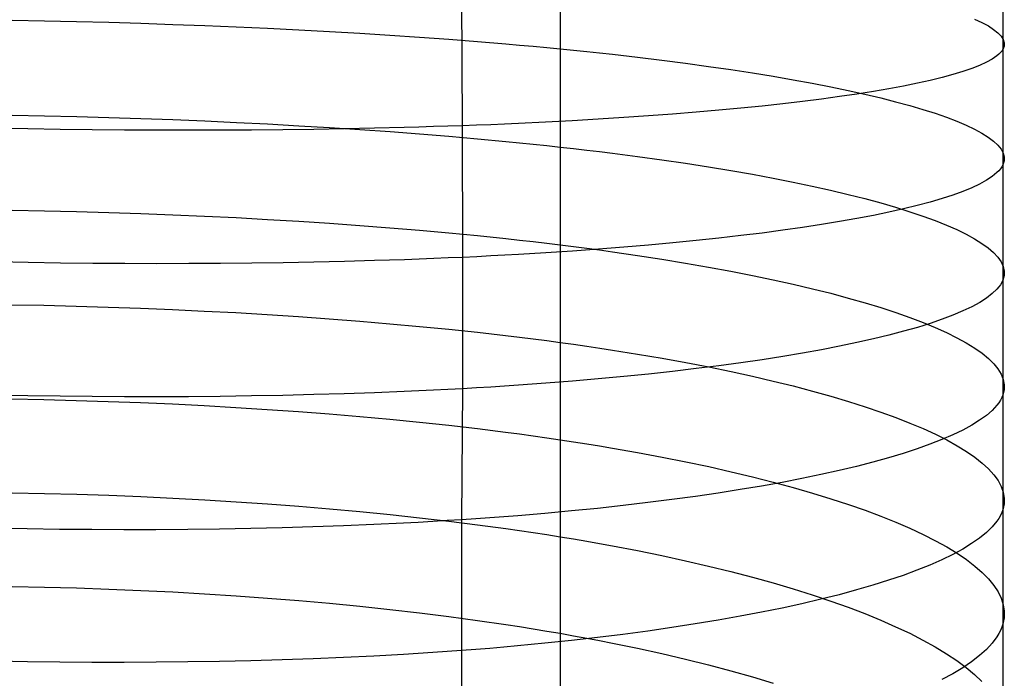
# Model space of a CAD drawing. Extents: x -383 to 1849, y -1185 to -529.
# Tile 770 of 870: x 1832 to 1847, y -1033 to -1023. Entities that reach past the tile are written whole.
import ezdxf

# ---------------------------------------------------------------- set-up
doc = ezdxf.new("R2010")
doc.units = 0
doc.layers.add('PREDEFINITO', color=7, linetype='CONTINUOUS')

msp = doc.modelspace()

# ---------------------------------------------------------------- linework, layer by layer
at = {"layer": 'PREDEFINITO'}
for p, q in [((1846.972, -1019.57, 664.552), (1846.972, -1023.095, 664.361)), ((1840.231, -1021.537, 650.891), (1840.232, -1023.035, 650.778)), ((1838.729, -1022.251, 676.972), (1838.739, -1024.258, 676.833)), ((1831.882, -1022.65, 648.546), (1832.373, -1022.659, 648.55)), ((1832.373, -1022.659, 648.55), (1832.864, -1022.67, 648.57)), ((1832.864, -1022.67, 648.57), (1833.355, -1022.683, 648.605)), ((1833.355, -1022.683, 648.605), (1833.844, -1022.697, 648.655)), ((1833.844, -1022.697, 648.655), (1834.33, -1022.714, 648.719)), ((1846.543, -1022.635, 660.025), (1846.655, -1022.687, 660.5)), ((1846.655, -1022.687, 660.5), (1846.752, -1022.738, 660.978)), ((1834.33, -1022.714, 648.719), (1834.815, -1022.732, 648.799)), ((1834.815, -1022.732, 648.799), (1835.296, -1022.752, 648.894)), ((1835.296, -1022.752, 648.894), (1835.774, -1022.773, 649.004)), ((1835.774, -1022.773, 649.004), (1836.247, -1022.797, 649.129)), ((1836.247, -1022.797, 649.129), (1836.716, -1022.822, 649.268)), ((1836.716, -1022.822, 649.268), (1837.18, -1022.849, 649.423)), ((1837.18, -1022.849, 649.423), (1837.637, -1022.878, 649.592)), ((1846.752, -1022.738, 660.978), (1846.832, -1022.79, 661.458)), ((1846.832, -1022.79, 661.458), (1846.897, -1022.841, 661.94)), ((1846.897, -1022.841, 661.94), (1846.946, -1022.892, 662.423)), ((1837.637, -1022.878, 649.592), (1838.089, -1022.909, 649.776)), ((1838.089, -1022.909, 649.776), (1838.533, -1022.941, 649.975)), ((1838.533, -1022.941, 649.975), (1838.971, -1022.975, 650.189)), ((1838.971, -1022.975, 650.189), (1839.4, -1023.011, 650.417)), ((1839.4, -1023.011, 650.417), (1839.611, -1023.029, 650.537)), ((1846.946, -1022.892, 662.423), (1846.978, -1022.943, 662.908)), ((1846.978, -1022.943, 662.908), (1846.993, -1022.994, 663.392)), ((1846.993, -1022.994, 663.392), (1846.994, -1023.02, 663.635)), ((1839.611, -1023.029, 650.537), (1839.82, -1023.048, 650.66)), ((1839.82, -1023.048, 650.66), (1840.027, -1023.067, 650.787)), ((1840.027, -1023.067, 650.787), (1840.232, -1023.087, 650.918)), ((1840.232, -1023.035, 650.778), (1840.232, -1024.531, 650.636)), ((1840.232, -1023.087, 650.918), (1840.434, -1023.107, 651.052)), ((1840.434, -1023.107, 651.052), (1840.634, -1023.128, 651.19)), ((1840.634, -1023.128, 651.19), (1840.831, -1023.149, 651.332)), ((1840.831, -1023.149, 651.332), (1841.026, -1023.17, 651.477)), ((1846.935, -1023.145, 664.845), (1846.91, -1023.17, 665.086)), ((1846.956, -1023.12, 664.603), (1846.935, -1023.145, 664.845)), ((1846.972, -1023.095, 664.361), (1846.956, -1023.12, 664.603)), ((1846.972, -1023.095, 664.361), (1846.971, -1024.854, 664.216)), ((1846.984, -1023.07, 664.119), (1846.972, -1023.095, 664.361)), ((1846.991, -1023.045, 663.877), (1846.984, -1023.07, 664.119)), ((1846.994, -1023.02, 663.635), (1846.991, -1023.045, 663.877)), ((1841.026, -1023.17, 651.477), (1841.408, -1023.214, 651.777)), ((1841.408, -1023.214, 651.777), (1841.779, -1023.259, 652.09)), ((1841.779, -1023.259, 652.09), (1842.14, -1023.306, 652.416)), ((1842.14, -1023.306, 652.416), (1842.491, -1023.354, 652.754)), ((1846.723, -1023.291, 666.284), (1846.619, -1023.339, 666.758)), ((1846.811, -1023.243, 665.806), (1846.723, -1023.291, 666.284)), ((1846.881, -1023.194, 665.326), (1846.811, -1023.243, 665.806)), ((1846.91, -1023.17, 665.086), (1846.881, -1023.194, 665.326)), ((1842.491, -1023.354, 652.754), (1842.83, -1023.403, 653.104)), ((1842.83, -1023.403, 653.104), (1843.157, -1023.453, 653.464)), ((1843.157, -1023.453, 653.464), (1843.473, -1023.505, 653.836)), ((1846.364, -1023.433, 667.697), (1846.213, -1023.479, 668.16)), ((1846.5, -1023.386, 667.229), (1846.364, -1023.433, 667.697)), ((1846.619, -1023.339, 666.758), (1846.5, -1023.386, 667.229)), ((1843.473, -1023.505, 653.836), (1843.778, -1023.557, 654.218)), ((1843.778, -1023.557, 654.218), (1844.07, -1023.611, 654.61)), ((1844.07, -1023.611, 654.61), (1844.35, -1023.666, 655.01)), ((1845.671, -1023.612, 669.52), (1845.461, -1023.654, 669.962)), ((1845.866, -1023.568, 669.072), (1845.671, -1023.612, 669.52)), ((1846.047, -1023.524, 668.619), (1845.866, -1023.568, 669.072)), ((1846.213, -1023.479, 668.16), (1846.047, -1023.524, 668.619)), ((1844.35, -1023.666, 655.01), (1844.617, -1023.721, 655.42)), ((1844.617, -1023.721, 655.42), (1844.871, -1023.777, 655.838)), ((1845, -1023.737, 670.826), (1844.749, -1023.776, 671.247)), ((1845.237, -1023.696, 670.398), (1845, -1023.737, 670.826)), ((1845.461, -1023.654, 669.962), (1845.237, -1023.696, 670.398)), ((1843.92, -1023.889, 672.462), (1843.619, -1023.924, 672.849)), ((1844.209, -1023.853, 672.066), (1843.92, -1023.889, 672.462)), ((1844.486, -1023.815, 671.661), (1844.209, -1023.853, 672.066)), ((1844.749, -1023.776, 671.247), (1844.486, -1023.815, 671.661)), ((1844.871, -1023.777, 655.838), (1845.112, -1023.834, 656.264)), ((1845.112, -1023.834, 656.264), (1845.34, -1023.892, 656.697)), ((1845.34, -1023.892, 656.697), (1845.555, -1023.95, 657.136)), ((1842.3, -1024.053, 674.295), (1841.943, -1024.082, 674.629)), ((1842.647, -1024.023, 673.95), (1842.3, -1024.053, 674.295)), ((1842.982, -1023.991, 673.593), (1842.647, -1024.023, 673.95)), ((1843.307, -1023.958, 673.226), (1842.982, -1023.991, 673.593)), ((1843.619, -1023.924, 672.849), (1843.307, -1023.958, 673.226)), ((1845.555, -1023.95, 657.136), (1845.755, -1024.009, 657.582)), ((1845.755, -1024.009, 657.582), (1845.942, -1024.068, 658.034)), ((1831.883, -1024.099, 648.41), (1832.374, -1024.108, 648.414)), ((1832.374, -1024.108, 648.414), (1832.865, -1024.119, 648.434)), ((1832.865, -1024.119, 648.434), (1833.355, -1024.132, 648.468)), ((1833.355, -1024.132, 648.468), (1833.844, -1024.148, 648.518)), ((1833.844, -1024.148, 648.518), (1834.331, -1024.165, 648.582)), ((1834.331, -1024.165, 648.582), (1834.815, -1024.185, 648.662)), ((1834.815, -1024.185, 648.662), (1835.297, -1024.207, 648.756)), ((1835.297, -1024.207, 648.756), (1835.774, -1024.231, 648.866)), ((1840.008, -1024.204, 676.111), (1839.594, -1024.224, 676.367)), ((1840.414, -1024.183, 675.841), (1840.008, -1024.204, 676.111)), ((1840.811, -1024.16, 675.558), (1840.414, -1024.183, 675.841)), ((1841.198, -1024.135, 675.261), (1840.811, -1024.16, 675.558)), ((1841.576, -1024.109, 674.951), (1841.198, -1024.135, 675.261)), ((1841.943, -1024.082, 674.629), (1841.576, -1024.109, 674.951)), ((1845.942, -1024.068, 658.034), (1846.114, -1024.128, 658.491)), ((1846.114, -1024.128, 658.491), (1846.271, -1024.188, 658.953)), ((1846.271, -1024.188, 658.953), (1846.414, -1024.249, 659.42)), ((1832.119, -1024.306, 678.371), (1831.627, -1024.298, 678.367)), ((1832.611, -1024.314, 678.361), (1832.119, -1024.306, 678.371)), ((1833.103, -1024.319, 678.336), (1832.611, -1024.314, 678.361)), ((1833.593, -1024.323, 678.295), (1833.103, -1024.319, 678.336)), ((1834.081, -1024.326, 678.239), (1833.593, -1024.323, 678.295)), ((1834.567, -1024.327, 678.168), (1834.081, -1024.326, 678.239)), ((1835.05, -1024.326, 678.081), (1834.567, -1024.327, 678.168)), ((1835.529, -1024.323, 677.979), (1835.05, -1024.326, 678.081)), ((1836.004, -1024.319, 677.862), (1835.529, -1024.323, 677.979)), ((1835.774, -1024.231, 648.866), (1836.248, -1024.257, 648.99)), ((1836.475, -1024.313, 677.729), (1836.004, -1024.319, 677.862)), ((1836.248, -1024.257, 648.99), (1836.716, -1024.285, 649.129)), ((1836.94, -1024.305, 677.581), (1836.475, -1024.313, 677.729)), ((1836.716, -1024.285, 649.129), (1837.18, -1024.315, 649.283)), ((1837.4, -1024.296, 677.417), (1836.94, -1024.305, 677.581)), ((1837.18, -1024.315, 649.283), (1837.638, -1024.347, 649.452)), ((1837.854, -1024.285, 677.238), (1837.4, -1024.296, 677.417)), ((1837.638, -1024.347, 649.452), (1838.089, -1024.381, 649.635)), ((1838.078, -1024.279, 677.143), (1837.854, -1024.285, 677.238)), ((1838.3, -1024.272, 677.044), (1838.078, -1024.279, 677.143)), ((1838.521, -1024.265, 676.94), (1838.3, -1024.272, 677.044)), ((1838.739, -1024.258, 676.833), (1838.521, -1024.265, 676.94)), ((1838.956, -1024.25, 676.722), (1838.739, -1024.258, 676.833)), ((1838.739, -1024.258, 676.833), (1838.742, -1026.263, 676.66)), ((1839.171, -1024.242, 676.608), (1838.956, -1024.25, 676.722)), ((1839.383, -1024.233, 676.489), (1839.171, -1024.242, 676.608)), ((1839.594, -1024.224, 676.367), (1839.383, -1024.233, 676.489)), ((1846.414, -1024.249, 659.42), (1846.542, -1024.309, 659.89)), ((1846.542, -1024.309, 659.89), (1846.654, -1024.37, 660.364)), ((1838.089, -1024.381, 649.635), (1838.534, -1024.417, 649.834)), ((1838.534, -1024.417, 649.834), (1838.971, -1024.455, 650.047)), ((1838.971, -1024.455, 650.047), (1839.4, -1024.496, 650.274)), ((1839.4, -1024.496, 650.274), (1839.611, -1024.516, 650.393)), ((1846.654, -1024.37, 660.364), (1846.751, -1024.431, 660.84)), ((1846.751, -1024.431, 660.84), (1846.832, -1024.492, 661.319)), ((1846.832, -1024.492, 661.319), (1846.897, -1024.553, 661.8)), ((1839.611, -1024.516, 650.393), (1839.82, -1024.538, 650.516)), ((1839.82, -1024.538, 650.516), (1840.027, -1024.559, 650.643)), ((1840.027, -1024.559, 650.643), (1840.232, -1024.582, 650.773)), ((1840.232, -1024.531, 650.636), (1840.232, -1026.022, 650.465)), ((1840.232, -1024.582, 650.773), (1840.434, -1024.605, 650.907)), ((1840.434, -1024.605, 650.907), (1840.634, -1024.628, 651.045)), ((1840.634, -1024.628, 651.045), (1840.831, -1024.651, 651.186)), ((1840.831, -1024.651, 651.186), (1841.026, -1024.676, 651.33)), ((1846.897, -1024.553, 661.8), (1846.945, -1024.613, 662.282)), ((1846.945, -1024.613, 662.282), (1846.977, -1024.674, 662.766)), ((1841.026, -1024.676, 651.33), (1841.408, -1024.725, 651.629)), ((1841.408, -1024.725, 651.629), (1841.779, -1024.777, 651.941)), ((1841.779, -1024.777, 651.941), (1842.14, -1024.83, 652.266)), ((1846.977, -1024.674, 662.766), (1846.992, -1024.734, 663.249)), ((1846.991, -1024.795, 663.733), (1846.983, -1024.824, 663.974)), ((1846.994, -1024.764, 663.491), (1846.991, -1024.795, 663.733)), ((1846.992, -1024.734, 663.249), (1846.994, -1024.764, 663.491)), ((1842.14, -1024.83, 652.266), (1842.49, -1024.884, 652.603)), ((1842.49, -1024.884, 652.603), (1842.829, -1024.94, 652.952)), ((1842.829, -1024.94, 652.952), (1843.157, -1024.998, 653.312)), ((1846.91, -1024.943, 664.938), (1846.881, -1024.972, 665.178)), ((1846.935, -1024.914, 664.698), (1846.91, -1024.943, 664.938)), ((1846.955, -1024.884, 664.457), (1846.935, -1024.914, 664.698)), ((1846.971, -1024.854, 664.216), (1846.955, -1024.884, 664.457)), ((1846.983, -1024.824, 663.974), (1846.971, -1024.854, 664.216)), ((1846.971, -1024.854, 664.216), (1846.972, -1026.61, 664.033)), ((1843.157, -1024.998, 653.312), (1843.473, -1025.057, 653.682)), ((1843.473, -1025.057, 653.682), (1843.777, -1025.117, 654.063)), ((1846.723, -1025.088, 666.133), (1846.619, -1025.146, 666.607)), ((1846.81, -1025.031, 665.657), (1846.723, -1025.088, 666.133)), ((1846.881, -1024.972, 665.178), (1846.81, -1025.031, 665.657)), ((1843.777, -1025.117, 654.063), (1844.069, -1025.178, 654.453)), ((1844.069, -1025.178, 654.453), (1844.349, -1025.24, 654.853)), ((1844.349, -1025.24, 654.853), (1844.616, -1025.304, 655.261)), ((1846.364, -1025.258, 667.543), (1846.213, -1025.313, 668.005)), ((1846.499, -1025.202, 667.077), (1846.364, -1025.258, 667.543)), ((1846.619, -1025.146, 666.607), (1846.499, -1025.202, 667.077)), ((1844.616, -1025.304, 655.261), (1844.871, -1025.368, 655.678)), ((1844.871, -1025.368, 655.678), (1845.112, -1025.434, 656.102)), ((1846.047, -1025.367, 668.463), (1845.866, -1025.42, 668.915)), ((1846.213, -1025.313, 668.005), (1846.047, -1025.367, 668.463)), ((1831.881, -1025.543, 648.248), (1832.373, -1025.552, 648.252)), ((1832.373, -1025.552, 648.252), (1832.864, -1025.564, 648.271)), ((1845.112, -1025.434, 656.102), (1845.34, -1025.5, 656.534)), ((1845.461, -1025.524, 669.803), (1845.237, -1025.574, 670.237)), ((1845.34, -1025.5, 656.534), (1845.554, -1025.567, 656.972)), ((1845.67, -1025.472, 669.362), (1845.461, -1025.524, 669.803)), ((1845.866, -1025.42, 668.915), (1845.67, -1025.472, 669.362)), ((1832.864, -1025.564, 648.271), (1833.354, -1025.578, 648.306)), ((1833.354, -1025.578, 648.306), (1833.843, -1025.594, 648.355)), ((1833.843, -1025.594, 648.355), (1834.33, -1025.613, 648.419)), ((1834.33, -1025.613, 648.419), (1834.814, -1025.634, 648.498)), ((1834.814, -1025.634, 648.498), (1835.296, -1025.658, 648.592)), ((1835.296, -1025.658, 648.592), (1835.773, -1025.684, 648.701)), ((1835.773, -1025.684, 648.701), (1836.247, -1025.712, 648.825)), ((1844.749, -1025.671, 671.085), (1844.485, -1025.718, 671.497)), ((1845, -1025.623, 670.665), (1844.749, -1025.671, 671.085)), ((1845.237, -1025.574, 670.237), (1845, -1025.623, 670.665)), ((1845.554, -1025.567, 656.972), (1845.755, -1025.634, 657.417)), ((1845.755, -1025.634, 657.417), (1845.941, -1025.702, 657.868)), ((1845.941, -1025.702, 657.868), (1846.114, -1025.771, 658.324)), ((1836.247, -1025.712, 648.825), (1836.716, -1025.743, 648.963)), ((1836.716, -1025.743, 648.963), (1837.179, -1025.776, 649.116)), ((1837.179, -1025.776, 649.116), (1837.637, -1025.812, 649.284)), ((1837.637, -1025.812, 649.284), (1838.089, -1025.849, 649.467)), ((1838.089, -1025.849, 649.467), (1838.533, -1025.89, 649.664)), ((1843.619, -1025.851, 672.683), (1843.307, -1025.892, 673.059)), ((1843.92, -1025.808, 672.297), (1843.619, -1025.851, 672.683)), ((1844.209, -1025.763, 671.901), (1843.92, -1025.808, 672.297)), ((1844.485, -1025.718, 671.497), (1844.209, -1025.763, 671.901)), ((1846.114, -1025.771, 658.324), (1846.271, -1025.84, 658.784)), ((1846.271, -1025.84, 658.784), (1846.414, -1025.91, 659.25)), ((1838.533, -1025.89, 649.664), (1838.97, -1025.932, 649.876)), ((1838.97, -1025.932, 649.876), (1839.4, -1025.976, 650.102)), ((1839.4, -1025.976, 650.102), (1839.611, -1026, 650.221)), ((1839.611, -1026, 650.221), (1839.82, -1026.023, 650.343)), ((1842.301, -1026.008, 674.126), (1841.944, -1026.043, 674.46)), ((1842.647, -1025.971, 673.781), (1842.301, -1026.008, 674.126)), ((1842.982, -1025.932, 673.426), (1842.647, -1025.971, 673.781)), ((1843.307, -1025.892, 673.059), (1842.982, -1025.932, 673.426)), ((1846.414, -1025.91, 659.25), (1846.542, -1025.98, 659.718)), ((1846.542, -1025.98, 659.718), (1846.654, -1026.05, 660.191)), ((1839.82, -1026.023, 650.343), (1840.027, -1026.047, 650.469)), ((1840.027, -1026.047, 650.469), (1840.232, -1026.072, 650.599)), ((1840.232, -1026.022, 650.465), (1840.232, -1027.509, 650.264)), ((1840.232, -1026.072, 650.599), (1840.434, -1026.098, 650.732)), ((1840.812, -1026.139, 675.387), (1840.415, -1026.168, 675.67)), ((1840.434, -1026.098, 650.732), (1840.634, -1026.124, 650.869)), ((1840.634, -1026.124, 650.869), (1840.831, -1026.15, 651.009)), ((1841.199, -1026.109, 675.09), (1840.812, -1026.139, 675.387)), ((1840.831, -1026.15, 651.009), (1841.026, -1026.177, 651.153)), ((1841.576, -1026.077, 674.781), (1841.199, -1026.109, 675.09)), ((1841.944, -1026.043, 674.46), (1841.576, -1026.077, 674.781)), ((1846.654, -1026.05, 660.191), (1846.751, -1026.12, 660.666)), ((1846.751, -1026.12, 660.666), (1846.832, -1026.19, 661.144)), ((1837.856, -1026.298, 677.065), (1837.403, -1026.313, 677.244)), ((1838.08, -1026.29, 676.969), (1837.856, -1026.298, 677.065)), ((1838.303, -1026.281, 676.87), (1838.08, -1026.29, 676.969)), ((1838.523, -1026.272, 676.767), (1838.303, -1026.281, 676.87)), ((1838.742, -1026.263, 676.66), (1838.523, -1026.272, 676.767)), ((1838.742, -1026.263, 676.66), (1838.74, -1028.263, 676.448)), ((1838.958, -1026.253, 676.549), (1838.742, -1026.263, 676.66)), ((1839.173, -1026.242, 676.435), (1838.958, -1026.253, 676.549)), ((1839.385, -1026.231, 676.316), (1839.173, -1026.242, 676.435)), ((1839.595, -1026.219, 676.194), (1839.385, -1026.231, 676.316)), ((1840.01, -1026.195, 675.939), (1839.595, -1026.219, 676.194)), ((1840.415, -1026.168, 675.67), (1840.01, -1026.195, 675.939)), ((1841.026, -1026.177, 651.153), (1841.408, -1026.232, 651.451)), ((1841.408, -1026.232, 651.451), (1841.78, -1026.29, 651.761)), ((1841.78, -1026.29, 651.761), (1842.141, -1026.349, 652.085)), ((1846.832, -1026.19, 661.144), (1846.897, -1026.261, 661.623)), ((1846.897, -1026.261, 661.623), (1846.945, -1026.331, 662.104)), ((1832.126, -1026.342, 678.2), (1831.634, -1026.333, 678.196)), ((1832.618, -1026.349, 678.19), (1832.126, -1026.342, 678.2)), ((1833.109, -1026.354, 678.164), (1832.618, -1026.349, 678.19)), ((1833.599, -1026.357, 678.123), (1833.109, -1026.354, 678.164)), ((1834.087, -1026.359, 678.066), (1833.599, -1026.357, 678.123)), ((1834.572, -1026.358, 677.995), (1834.087, -1026.359, 678.066)), ((1835.055, -1026.355, 677.908), (1834.572, -1026.358, 677.995)), ((1835.534, -1026.351, 677.806), (1835.055, -1026.355, 677.908)), ((1836.008, -1026.344, 677.688), (1835.534, -1026.351, 677.806)), ((1836.479, -1026.336, 677.555), (1836.008, -1026.344, 677.688)), ((1836.944, -1026.325, 677.407), (1836.479, -1026.336, 677.555)), ((1837.403, -1026.313, 677.244), (1836.944, -1026.325, 677.407)), ((1842.141, -1026.349, 652.085), (1842.491, -1026.41, 652.42)), ((1842.491, -1026.41, 652.42), (1842.83, -1026.473, 652.767)), ((1846.945, -1026.331, 662.104), (1846.977, -1026.401, 662.586)), ((1846.977, -1026.401, 662.586), (1846.993, -1026.471, 663.069)), ((1842.83, -1026.473, 652.767), (1843.158, -1026.538, 653.125)), ((1843.158, -1026.538, 653.125), (1843.474, -1026.604, 653.494)), ((1843.474, -1026.604, 653.494), (1843.779, -1026.671, 653.872)), ((1846.972, -1026.61, 664.033), (1846.956, -1026.644, 664.273)), ((1846.983, -1026.575, 663.792), (1846.972, -1026.61, 664.033)), ((1846.972, -1026.61, 664.033), (1846.972, -1028.36, 663.804)), ((1846.991, -1026.541, 663.551), (1846.983, -1026.575, 663.792)), ((1846.994, -1026.506, 663.31), (1846.991, -1026.541, 663.551)), ((1846.993, -1026.471, 663.069), (1846.994, -1026.506, 663.31)), ((1843.779, -1026.671, 653.872), (1844.071, -1026.74, 654.261)), ((1844.071, -1026.74, 654.261), (1844.351, -1026.81, 654.659)), ((1846.881, -1026.747, 664.993), (1846.811, -1026.815, 665.47)), ((1846.91, -1026.713, 664.753), (1846.881, -1026.747, 664.993)), ((1846.935, -1026.679, 664.514), (1846.91, -1026.713, 664.753)), ((1846.956, -1026.644, 664.273), (1846.935, -1026.679, 664.514)), ((1844.351, -1026.81, 654.659), (1844.618, -1026.882, 655.065)), ((1844.618, -1026.882, 655.065), (1844.873, -1026.954, 655.48)), ((1846.723, -1026.882, 665.945), (1846.62, -1026.948, 666.418)), ((1846.811, -1026.815, 665.47), (1846.723, -1026.882, 665.945)), ((1831.873, -1026.984, 648.062), (1832.365, -1026.993, 648.066)), ((1832.365, -1026.993, 648.066), (1832.857, -1027.005, 648.085)), ((1832.857, -1027.005, 648.085), (1833.347, -1027.02, 648.118)), ((1833.347, -1027.02, 648.118), (1833.837, -1027.037, 648.167)), ((1833.837, -1027.037, 648.167), (1834.324, -1027.057, 648.23)), ((1834.324, -1027.057, 648.23), (1834.809, -1027.08, 648.309)), ((1844.873, -1026.954, 655.48), (1845.114, -1027.028, 655.902)), ((1845.114, -1027.028, 655.902), (1845.342, -1027.103, 656.332)), ((1846.5, -1027.014, 666.887), (1846.364, -1027.079, 667.352)), ((1846.62, -1026.948, 666.418), (1846.5, -1027.014, 666.887)), ((1834.809, -1027.08, 648.309), (1835.291, -1027.105, 648.402)), ((1835.291, -1027.105, 648.402), (1835.769, -1027.134, 648.51)), ((1835.769, -1027.134, 648.51), (1836.243, -1027.164, 648.632)), ((1836.243, -1027.164, 648.632), (1836.712, -1027.198, 648.77)), ((1836.712, -1027.198, 648.77), (1837.176, -1027.234, 648.922)), ((1845.342, -1027.103, 656.332), (1845.556, -1027.178, 656.769)), ((1845.556, -1027.178, 656.769), (1845.757, -1027.254, 657.212)), ((1846.047, -1027.206, 668.27), (1845.866, -1027.268, 668.721)), ((1846.213, -1027.143, 667.813), (1846.047, -1027.206, 668.27)), ((1846.364, -1027.079, 667.352), (1846.213, -1027.143, 667.813)), ((1837.176, -1027.234, 648.922), (1837.635, -1027.273, 649.089)), ((1837.635, -1027.273, 649.089), (1838.087, -1027.314, 649.27)), ((1838.087, -1027.314, 649.27), (1838.532, -1027.358, 649.466)), ((1838.532, -1027.358, 649.466), (1838.969, -1027.404, 649.677)), ((1845.671, -1027.329, 669.167), (1845.461, -1027.389, 669.607)), ((1845.866, -1027.268, 668.721), (1845.671, -1027.329, 669.167)), ((1845.757, -1027.254, 657.212), (1845.944, -1027.331, 657.66)), ((1845.944, -1027.331, 657.66), (1846.116, -1027.409, 658.114)), ((1838.969, -1027.404, 649.677), (1839.399, -1027.453, 649.902)), ((1839.399, -1027.453, 649.902), (1839.61, -1027.479, 650.02)), ((1839.61, -1027.479, 650.02), (1839.82, -1027.505, 650.142)), ((1839.82, -1027.505, 650.142), (1840.027, -1027.531, 650.267)), ((1840.232, -1027.509, 650.264), (1840.232, -1028.992, 650.035)), ((1845, -1027.505, 670.467), (1844.75, -1027.562, 670.886)), ((1845.237, -1027.448, 670.04), (1845, -1027.505, 670.467)), ((1845.461, -1027.389, 669.607), (1845.237, -1027.448, 670.04)), ((1846.116, -1027.409, 658.114), (1846.273, -1027.487, 658.573)), ((1846.273, -1027.487, 658.573), (1846.416, -1027.566, 659.036)), ((1840.027, -1027.531, 650.267), (1840.232, -1027.559, 650.396)), ((1840.232, -1027.559, 650.396), (1840.434, -1027.587, 650.529)), ((1840.434, -1027.587, 650.529), (1840.634, -1027.615, 650.665)), ((1840.634, -1027.615, 650.665), (1840.832, -1027.644, 650.805)), ((1840.832, -1027.644, 650.805), (1841.027, -1027.674, 650.948)), ((1844.486, -1027.617, 671.297), (1844.21, -1027.67, 671.701)), ((1844.75, -1027.562, 670.886), (1844.486, -1027.617, 671.297)), ((1846.416, -1027.566, 659.036), (1846.544, -1027.645, 659.504)), ((1846.544, -1027.645, 659.504), (1846.656, -1027.724, 659.974)), ((1841.027, -1027.674, 650.948), (1841.409, -1027.736, 651.244)), ((1841.409, -1027.736, 651.244), (1841.781, -1027.799, 651.553)), ((1841.781, -1027.799, 651.553), (1842.142, -1027.865, 651.875)), ((1843.62, -1027.773, 672.48), (1843.307, -1027.822, 672.856)), ((1843.921, -1027.722, 672.095), (1843.62, -1027.773, 672.48)), ((1844.21, -1027.67, 671.701), (1843.921, -1027.722, 672.095)), ((1846.656, -1027.724, 659.974), (1846.753, -1027.804, 660.448)), ((1846.753, -1027.804, 660.448), (1846.833, -1027.883, 660.923)), ((1842.301, -1027.958, 673.921), (1841.943, -1028, 674.253)), ((1842.142, -1027.865, 651.875), (1842.493, -1027.932, 652.209)), ((1842.647, -1027.915, 673.576), (1842.301, -1027.958, 673.921)), ((1842.493, -1027.932, 652.209), (1842.832, -1028.002, 652.554)), ((1842.983, -1027.869, 673.221), (1842.647, -1027.915, 673.576)), ((1843.307, -1027.822, 672.856), (1842.983, -1027.869, 673.221)), ((1846.833, -1027.883, 660.923), (1846.898, -1027.963, 661.401)), ((1841.199, -1028.079, 674.882), (1840.811, -1028.115, 675.178)), ((1841.576, -1028.041, 674.574), (1841.199, -1028.079, 674.882)), ((1841.943, -1028, 674.253), (1841.576, -1028.041, 674.574)), ((1842.832, -1028.002, 652.554), (1843.16, -1028.074, 652.911)), ((1843.16, -1028.074, 652.911), (1843.476, -1028.147, 653.278)), ((1846.898, -1027.963, 661.401), (1846.947, -1028.043, 661.881)), ((1846.947, -1028.043, 661.881), (1846.978, -1028.122, 662.361)), ((1838.957, -1028.251, 676.338), (1838.74, -1028.263, 676.448)), ((1839.171, -1028.238, 676.224), (1838.957, -1028.251, 676.338)), ((1839.384, -1028.225, 676.105), (1839.171, -1028.238, 676.224)), ((1839.594, -1028.211, 675.984), (1839.384, -1028.225, 676.105)), ((1840.009, -1028.181, 675.729), (1839.594, -1028.211, 675.984)), ((1840.415, -1028.149, 675.46), (1840.009, -1028.181, 675.729)), ((1840.811, -1028.115, 675.178), (1840.415, -1028.149, 675.46)), ((1843.476, -1028.147, 653.278), (1843.781, -1028.222, 653.656)), ((1843.781, -1028.222, 653.656), (1844.073, -1028.299, 654.043)), ((1846.978, -1028.122, 662.361), (1846.993, -1028.202, 662.842)), ((1846.995, -1028.241, 663.083), (1846.991, -1028.281, 663.323)), ((1846.993, -1028.202, 662.842), (1846.995, -1028.241, 663.083)), ((1832.12, -1028.373, 677.983), (1831.627, -1028.364, 677.979)), ((1832.612, -1028.379, 677.973), (1832.12, -1028.373, 677.983)), ((1833.103, -1028.384, 677.947), (1832.612, -1028.379, 677.973)), ((1833.593, -1028.386, 677.906), (1833.103, -1028.384, 677.947)), ((1834.082, -1028.387, 677.85), (1833.593, -1028.386, 677.906)), ((1834.567, -1028.385, 677.779), (1834.082, -1028.387, 677.85)), ((1835.05, -1028.38, 677.692), (1834.567, -1028.385, 677.779)), ((1835.53, -1028.374, 677.591), (1835.05, -1028.38, 677.692)), ((1836.005, -1028.365, 677.474), (1835.53, -1028.374, 677.591)), ((1836.475, -1028.354, 677.341), (1836.005, -1028.365, 677.474)), ((1836.941, -1028.34, 677.194), (1836.475, -1028.354, 677.341)), ((1837.401, -1028.325, 677.03), (1836.941, -1028.34, 677.194)), ((1837.854, -1028.306, 676.852), (1837.401, -1028.325, 677.03)), ((1838.078, -1028.297, 676.757), (1837.854, -1028.306, 676.852)), ((1838.301, -1028.286, 676.658), (1838.078, -1028.297, 676.757)), ((1838.521, -1028.275, 676.555), (1838.301, -1028.286, 676.658)), ((1838.74, -1028.263, 676.448), (1838.521, -1028.275, 676.555)), ((1838.74, -1028.263, 676.448), (1838.728, -1030.259, 676.203)), ((1844.073, -1028.299, 654.043), (1844.353, -1028.377, 654.439)), ((1844.353, -1028.377, 654.439), (1844.62, -1028.456, 654.844)), ((1846.956, -1028.399, 664.043), (1846.935, -1028.438, 664.283)), ((1846.972, -1028.36, 663.804), (1846.956, -1028.399, 664.043)), ((1846.984, -1028.32, 663.563), (1846.972, -1028.36, 663.804)), ((1846.972, -1028.36, 663.804), (1846.972, -1031.849, 663.267)), ((1846.991, -1028.281, 663.323), (1846.984, -1028.32, 663.563)), ((1831.873, -1028.42, 647.841), (1832.365, -1028.429, 647.845)), ((1832.365, -1028.429, 647.845), (1832.857, -1028.441, 647.863)), ((1832.857, -1028.441, 647.863), (1833.347, -1028.456, 647.897)), ((1833.347, -1028.456, 647.897), (1833.837, -1028.475, 647.945)), ((1833.837, -1028.475, 647.945), (1834.324, -1028.496, 648.008)), ((1834.324, -1028.496, 648.008), (1834.809, -1028.52, 648.086)), ((1834.809, -1028.52, 648.086), (1835.291, -1028.548, 648.179)), ((1835.291, -1028.548, 648.179), (1835.769, -1028.578, 648.286)), ((1844.62, -1028.456, 654.844), (1844.875, -1028.537, 655.257)), ((1844.875, -1028.537, 655.257), (1845.116, -1028.619, 655.678)), ((1846.881, -1028.516, 664.761), (1846.81, -1028.593, 665.238)), ((1846.91, -1028.477, 664.522), (1846.881, -1028.516, 664.761)), ((1846.935, -1028.438, 664.283), (1846.91, -1028.477, 664.522)), ((1835.769, -1028.578, 648.286), (1836.243, -1028.611, 648.408)), ((1836.243, -1028.611, 648.408), (1836.712, -1028.647, 648.545)), ((1836.712, -1028.647, 648.545), (1837.176, -1028.686, 648.696)), ((1837.176, -1028.686, 648.696), (1837.635, -1028.728, 648.862)), ((1845.116, -1028.619, 655.678), (1845.344, -1028.702, 656.106)), ((1845.344, -1028.702, 656.106), (1845.558, -1028.786, 656.541)), ((1846.722, -1028.669, 665.712), (1846.618, -1028.745, 666.183)), ((1846.81, -1028.593, 665.238), (1846.722, -1028.669, 665.712)), ((1837.635, -1028.728, 648.862), (1838.087, -1028.773, 649.043)), ((1838.087, -1028.773, 649.043), (1838.532, -1028.821, 649.238)), ((1838.532, -1028.821, 649.238), (1838.969, -1028.872, 649.448)), ((1845.558, -1028.786, 656.541), (1845.759, -1028.871, 656.982)), ((1846.498, -1028.82, 666.651), (1846.362, -1028.894, 667.116)), ((1846.618, -1028.745, 666.183), (1846.498, -1028.82, 666.651)), ((1838.969, -1028.872, 649.448), (1839.399, -1028.925, 649.672)), ((1839.399, -1028.925, 649.672), (1839.61, -1028.953, 649.79)), ((1839.61, -1028.953, 649.79), (1839.82, -1028.981, 649.911)), ((1839.82, -1028.981, 649.911), (1840.027, -1029.011, 650.036)), ((1840.027, -1029.011, 650.036), (1840.232, -1029.041, 650.164)), ((1840.232, -1028.992, 650.035), (1840.232, -1030.47, 649.776)), ((1845.759, -1028.871, 656.982), (1845.945, -1028.957, 657.429)), ((1845.945, -1028.957, 657.429), (1846.117, -1029.043, 657.881)), ((1846.21, -1028.967, 667.576), (1846.044, -1029.039, 668.032)), ((1846.362, -1028.894, 667.116), (1846.21, -1028.967, 667.576)), ((1840.232, -1029.041, 650.164), (1840.434, -1029.071, 650.296)), ((1840.434, -1029.071, 650.296), (1840.634, -1029.102, 650.432)), ((1840.634, -1029.102, 650.432), (1840.831, -1029.134, 650.571)), ((1840.831, -1029.134, 650.571), (1841.026, -1029.167, 650.713)), ((1845.863, -1029.11, 668.482), (1845.667, -1029.18, 668.928)), ((1846.044, -1029.039, 668.032), (1845.863, -1029.11, 668.482)), ((1846.117, -1029.043, 657.881), (1846.275, -1029.131, 658.339)), ((1846.275, -1029.131, 658.339), (1846.417, -1029.218, 658.8)), ((1841.026, -1029.167, 650.713), (1841.409, -1029.234, 651.008)), ((1841.409, -1029.234, 651.008), (1841.781, -1029.304, 651.316)), ((1841.781, -1029.304, 651.316), (1842.142, -1029.376, 651.637)), ((1845.456, -1029.249, 669.367), (1845.232, -1029.317, 669.8)), ((1845.667, -1029.18, 668.928), (1845.456, -1029.249, 669.367)), ((1846.417, -1029.218, 658.8), (1846.545, -1029.307, 659.266)), ((1846.545, -1029.307, 659.266), (1846.657, -1029.395, 659.735)), ((1842.142, -1029.376, 651.637), (1842.492, -1029.45, 651.969)), ((1842.492, -1029.45, 651.969), (1842.832, -1029.527, 652.313)), ((1844.743, -1029.447, 670.644), (1844.479, -1029.51, 671.055)), ((1844.994, -1029.383, 670.226), (1844.743, -1029.447, 670.644)), ((1845.232, -1029.317, 669.8), (1844.994, -1029.383, 670.226)), ((1846.657, -1029.395, 659.735), (1846.754, -1029.484, 660.206)), ((1842.832, -1029.527, 652.313), (1843.16, -1029.606, 652.668)), ((1843.16, -1029.606, 652.668), (1843.476, -1029.686, 653.034)), ((1844.202, -1029.572, 671.458), (1843.913, -1029.632, 671.852)), ((1844.479, -1029.51, 671.055), (1844.202, -1029.572, 671.458)), ((1846.754, -1029.484, 660.206), (1846.834, -1029.573, 660.681)), ((1846.834, -1029.573, 660.681), (1846.899, -1029.662, 661.157)), ((1843.298, -1029.746, 672.613), (1842.974, -1029.801, 672.978)), ((1843.612, -1029.69, 672.237), (1843.298, -1029.746, 672.613)), ((1843.476, -1029.686, 653.034), (1843.78, -1029.769, 653.41)), ((1843.913, -1029.632, 671.852), (1843.612, -1029.69, 672.237)), ((1846.899, -1029.662, 661.157), (1846.947, -1029.752, 661.635)), ((1846.947, -1029.752, 661.635), (1846.979, -1029.841, 662.113)), ((1831.882, -1029.849, 647.585), (1832.374, -1029.859, 647.589)), ((1832.374, -1029.859, 647.589), (1832.865, -1029.871, 647.607)), ((1832.865, -1029.871, 647.607), (1833.355, -1029.887, 647.64)), ((1833.355, -1029.887, 647.64), (1833.844, -1029.907, 647.689)), ((1833.844, -1029.907, 647.689), (1834.331, -1029.929, 647.751)), ((1842.291, -1029.904, 673.676), (1841.933, -1029.953, 674.009)), ((1842.638, -1029.854, 673.333), (1842.291, -1029.904, 673.676)), ((1842.974, -1029.801, 672.978), (1842.638, -1029.854, 673.333)), ((1843.78, -1029.769, 653.41), (1844.073, -1029.853, 653.796)), ((1844.073, -1029.853, 653.796), (1844.353, -1029.939, 654.19)), ((1846.979, -1029.841, 662.113), (1846.994, -1029.93, 662.593)), ((1834.331, -1029.929, 647.751), (1834.815, -1029.955, 647.829)), ((1834.815, -1029.955, 647.829), (1835.296, -1029.985, 647.922)), ((1835.296, -1029.985, 647.922), (1835.774, -1030.017, 648.029)), ((1835.774, -1030.017, 648.029), (1836.248, -1030.053, 648.151)), ((1836.248, -1030.053, 648.151), (1836.716, -1030.092, 648.287)), ((1841.188, -1030.044, 674.638), (1840.8, -1030.086, 674.933)), ((1841.566, -1029.999, 674.329), (1841.188, -1030.044, 674.638)), ((1841.933, -1029.953, 674.009), (1841.566, -1029.999, 674.329)), ((1844.353, -1029.939, 654.19), (1844.62, -1030.026, 654.594)), ((1844.62, -1030.026, 654.594), (1844.874, -1030.115, 655.005)), ((1846.992, -1030.018, 663.072), (1846.984, -1030.062, 663.311)), ((1846.995, -1029.974, 662.832), (1846.992, -1030.018, 663.072)), ((1846.994, -1029.93, 662.593), (1846.995, -1029.974, 662.832)), ((1836.716, -1030.092, 648.287), (1837.18, -1030.134, 648.438)), ((1837.18, -1030.134, 648.438), (1837.638, -1030.179, 648.604)), ((1837.638, -1030.179, 648.604), (1838.089, -1030.228, 648.784)), ((1839.583, -1030.198, 675.738), (1839.372, -1030.214, 675.86)), ((1839.997, -1030.163, 675.484), (1839.583, -1030.198, 675.738)), ((1840.403, -1030.125, 675.215), (1839.997, -1030.163, 675.484)), ((1840.8, -1030.086, 674.933), (1840.403, -1030.125, 675.215)), ((1844.874, -1030.115, 655.005), (1845.116, -1030.205, 655.424)), ((1845.116, -1030.205, 655.424), (1845.344, -1030.297, 655.851)), ((1846.935, -1030.194, 664.029), (1846.91, -1030.238, 664.267)), ((1846.956, -1030.15, 663.79), (1846.935, -1030.194, 664.029)), ((1846.972, -1030.106, 663.551), (1846.956, -1030.15, 663.79)), ((1846.984, -1030.062, 663.311), (1846.972, -1030.106, 663.551)), ((1836.929, -1030.351, 676.947), (1836.464, -1030.368, 677.094)), ((1837.389, -1030.332, 676.784), (1836.929, -1030.351, 676.947)), ((1837.842, -1030.311, 676.606), (1837.389, -1030.332, 676.784)), ((1838.066, -1030.299, 676.511), (1837.842, -1030.311, 676.606)), ((1838.289, -1030.286, 676.412), (1838.066, -1030.299, 676.511)), ((1838.089, -1030.228, 648.784), (1838.534, -1030.28, 648.979)), ((1838.509, -1030.273, 676.309), (1838.289, -1030.286, 676.412)), ((1838.728, -1030.259, 676.203), (1838.509, -1030.273, 676.309)), ((1838.534, -1030.28, 648.979), (1838.971, -1030.335, 649.188)), ((1838.728, -1030.259, 676.203), (1838.727, -1032.252, 675.913)), ((1838.945, -1030.245, 676.092), (1838.728, -1030.259, 676.203)), ((1839.16, -1030.23, 675.978), (1838.945, -1030.245, 676.092)), ((1838.971, -1030.335, 649.188), (1839.4, -1030.393, 649.412)), ((1839.372, -1030.214, 675.86), (1839.16, -1030.23, 675.978)), ((1845.344, -1030.297, 655.851), (1845.558, -1030.39, 656.284)), ((1846.881, -1030.281, 664.505), (1846.81, -1030.368, 664.98)), ((1846.91, -1030.238, 664.267), (1846.881, -1030.281, 664.505)), ((1832.111, -1030.399, 677.735), (1831.619, -1030.39, 677.731)), ((1832.603, -1030.406, 677.725), (1832.111, -1030.399, 677.735)), ((1833.094, -1030.41, 677.699), (1832.603, -1030.406, 677.725)), ((1833.584, -1030.412, 677.658), (1833.094, -1030.41, 677.699)), ((1834.072, -1030.411, 677.602), (1833.584, -1030.412, 677.658)), ((1834.557, -1030.407, 677.531), (1834.072, -1030.411, 677.602)), ((1835.04, -1030.401, 677.445), (1834.557, -1030.407, 677.531)), ((1835.519, -1030.393, 677.343), (1835.04, -1030.401, 677.445)), ((1835.994, -1030.382, 677.227), (1835.519, -1030.393, 677.343)), ((1836.464, -1030.368, 677.094), (1835.994, -1030.382, 677.227)), ((1839.4, -1030.393, 649.412), (1839.611, -1030.423, 649.529)), ((1839.611, -1030.423, 649.529), (1839.82, -1030.454, 649.65)), ((1839.82, -1030.454, 649.65), (1840.027, -1030.485, 649.774)), ((1840.027, -1030.485, 649.774), (1840.232, -1030.518, 649.902)), ((1840.232, -1030.47, 649.776), (1840.232, -1031.943, 649.487)), ((1845.558, -1030.39, 656.284), (1845.759, -1030.483, 656.724)), ((1845.759, -1030.483, 656.724), (1845.945, -1030.578, 657.169)), ((1846.722, -1030.454, 665.452), (1846.617, -1030.539, 665.922)), ((1846.81, -1030.368, 664.98), (1846.722, -1030.454, 665.452)), ((1840.232, -1030.518, 649.902), (1840.434, -1030.551, 650.034)), ((1840.434, -1030.551, 650.034), (1840.634, -1030.585, 650.169)), ((1840.634, -1030.585, 650.169), (1840.831, -1030.62, 650.308)), ((1840.831, -1030.62, 650.308), (1841.026, -1030.655, 650.45)), ((1841.026, -1030.655, 650.45), (1841.408, -1030.729, 650.744)), ((1845.945, -1030.578, 657.169), (1846.117, -1030.674, 657.62)), ((1846.497, -1030.623, 666.389), (1846.361, -1030.706, 666.852)), ((1846.617, -1030.539, 665.922), (1846.497, -1030.623, 666.389)), ((1841.408, -1030.729, 650.744), (1841.779, -1030.804, 651.051)), ((1841.779, -1030.804, 651.051), (1842.14, -1030.883, 651.371)), ((1846.209, -1030.789, 667.31), (1846.042, -1030.87, 667.765)), ((1846.117, -1030.674, 657.62), (1846.275, -1030.77, 658.075)), ((1846.361, -1030.706, 666.852), (1846.209, -1030.789, 667.31)), ((1846.275, -1030.77, 658.075), (1846.417, -1030.867, 658.535)), ((1842.14, -1030.883, 651.371), (1842.491, -1030.964, 651.703)), ((1845.861, -1030.95, 668.214), (1845.665, -1031.029, 668.658)), ((1846.042, -1030.87, 667.765), (1845.861, -1030.95, 668.214)), ((1846.417, -1030.867, 658.535), (1846.545, -1030.964, 658.999)), ((1842.491, -1030.964, 651.703), (1842.83, -1031.047, 652.046)), ((1842.83, -1031.047, 652.046), (1843.157, -1031.133, 652.4)), ((1845.454, -1031.106, 669.096), (1845.23, -1031.182, 669.527)), ((1845.665, -1031.029, 668.658), (1845.454, -1031.106, 669.096)), ((1846.545, -1030.964, 658.999), (1846.657, -1031.062, 659.466)), ((1846.657, -1031.062, 659.466), (1846.753, -1031.161, 659.936)), ((1843.157, -1031.133, 652.4), (1843.473, -1031.221, 652.765)), ((1843.473, -1031.221, 652.765), (1843.778, -1031.311, 653.139)), ((1844.992, -1031.256, 669.952), (1844.741, -1031.329, 670.369)), ((1845.23, -1031.182, 669.527), (1844.992, -1031.256, 669.952)), ((1846.753, -1031.161, 659.936), (1846.834, -1031.259, 660.408)), ((1846.834, -1031.259, 660.408), (1846.899, -1031.358, 660.882)), ((1831.881, -1031.276, 647.309), (1832.373, -1031.285, 647.313)), ((1832.373, -1031.285, 647.313), (1832.864, -1031.298, 647.331)), ((1832.864, -1031.298, 647.331), (1833.354, -1031.315, 647.364)), ((1833.354, -1031.315, 647.364), (1833.843, -1031.335, 647.412)), ((1833.843, -1031.335, 647.412), (1834.33, -1031.359, 647.474)), ((1834.33, -1031.359, 647.474), (1834.814, -1031.387, 647.551)), ((1834.814, -1031.387, 647.551), (1835.296, -1031.418, 647.643)), ((1843.778, -1031.311, 653.139), (1844.07, -1031.403, 653.524)), ((1844.07, -1031.403, 653.524), (1844.35, -1031.497, 653.917)), ((1844.477, -1031.401, 670.779), (1844.2, -1031.47, 671.18)), ((1844.741, -1031.329, 670.369), (1844.477, -1031.401, 670.779)), ((1846.899, -1031.358, 660.882), (1846.947, -1031.456, 661.358)), ((1835.296, -1031.418, 647.643), (1835.773, -1031.452, 647.75)), ((1835.773, -1031.452, 647.75), (1836.247, -1031.49, 647.871)), ((1836.247, -1031.49, 647.871), (1836.716, -1031.532, 648.006)), ((1836.716, -1031.532, 648.006), (1837.179, -1031.577, 648.156)), ((1843.911, -1031.538, 671.573), (1843.609, -1031.604, 671.957)), ((1844.2, -1031.47, 671.18), (1843.911, -1031.538, 671.573)), ((1844.35, -1031.497, 653.917), (1844.617, -1031.592, 654.319)), ((1846.947, -1031.456, 661.358), (1846.979, -1031.555, 661.835)), ((1846.979, -1031.555, 661.835), (1846.994, -1031.653, 662.313)), ((1837.179, -1031.577, 648.156), (1837.637, -1031.626, 648.321)), ((1837.637, -1031.626, 648.321), (1838.089, -1031.678, 648.5)), ((1838.089, -1031.678, 648.5), (1838.533, -1031.733, 648.693)), ((1843.296, -1031.667, 672.331), (1842.971, -1031.729, 672.696)), ((1843.609, -1031.604, 671.957), (1843.296, -1031.667, 672.331)), ((1844.617, -1031.592, 654.319), (1844.871, -1031.689, 654.729)), ((1844.871, -1031.689, 654.729), (1845.113, -1031.788, 655.147)), ((1846.995, -1031.702, 662.551), (1846.992, -1031.751, 662.79)), ((1846.994, -1031.653, 662.313), (1846.995, -1031.702, 662.551)), ((1838.533, -1031.733, 648.693), (1838.97, -1031.792, 648.901)), ((1838.97, -1031.792, 648.901), (1839.4, -1031.854, 649.123)), ((1839.4, -1031.854, 649.123), (1839.611, -1031.887, 649.24)), ((1842.288, -1031.846, 673.392), (1841.931, -1031.902, 673.724)), ((1842.635, -1031.789, 673.049), (1842.288, -1031.846, 673.392)), ((1842.971, -1031.729, 672.696), (1842.635, -1031.789, 673.049)), ((1845.113, -1031.788, 655.147), (1845.34, -1031.888, 655.572)), ((1846.972, -1031.849, 663.267), (1846.956, -1031.897, 663.505)), ((1846.972, -1031.849, 663.267), (1846.971, -1033.586, 662.959)), ((1846.984, -1031.8, 663.029), (1846.972, -1031.849, 663.267)), ((1846.992, -1031.751, 662.79), (1846.984, -1031.8, 663.029)), ((1839.611, -1031.887, 649.24), (1839.82, -1031.92, 649.36)), ((1839.82, -1031.92, 649.36), (1840.027, -1031.954, 649.484)), ((1840.027, -1031.954, 649.484), (1840.232, -1031.989, 649.611)), ((1840.232, -1031.943, 649.487), (1840.232, -1033.409, 649.17)), ((1840.232, -1031.989, 649.611), (1840.434, -1032.025, 649.742)), ((1841.185, -1032.005, 674.351), (1840.798, -1032.053, 674.646)), ((1841.563, -1031.954, 674.044), (1841.185, -1032.005, 674.351)), ((1841.931, -1031.902, 673.724), (1841.563, -1031.954, 674.044)), ((1845.34, -1031.888, 655.572), (1845.555, -1031.989, 656.004)), ((1845.555, -1031.989, 656.004), (1845.755, -1032.092, 656.442)), ((1846.91, -1031.994, 663.981), (1846.881, -1032.043, 664.218)), ((1846.935, -1031.946, 663.743), (1846.91, -1031.994, 663.981)), ((1846.956, -1031.897, 663.505), (1846.935, -1031.946, 663.743)), ((1839.996, -1032.141, 675.195), (1839.581, -1032.181, 675.449)), ((1840.401, -1032.098, 674.927), (1839.996, -1032.141, 675.195)), ((1840.798, -1032.053, 674.646), (1840.401, -1032.098, 674.927)), ((1840.434, -1032.025, 649.742), (1840.634, -1032.062, 649.876)), ((1840.634, -1032.062, 649.876), (1840.831, -1032.099, 650.014)), ((1840.831, -1032.099, 650.014), (1841.026, -1032.137, 650.155)), ((1841.026, -1032.137, 650.155), (1841.408, -1032.216, 650.447)), ((1845.755, -1032.092, 656.442), (1845.942, -1032.195, 656.886)), ((1846.81, -1032.139, 664.691), (1846.722, -1032.234, 665.161)), ((1846.881, -1032.043, 664.218), (1846.81, -1032.139, 664.691)), ((1837.842, -1032.311, 676.316), (1837.389, -1032.336, 676.494)), ((1838.066, -1032.297, 676.221), (1837.842, -1032.311, 676.316)), ((1838.288, -1032.283, 676.122), (1838.066, -1032.297, 676.221)), ((1838.508, -1032.268, 676.019), (1838.288, -1032.283, 676.122)), ((1838.727, -1032.252, 675.913), (1838.508, -1032.268, 676.019)), ((1838.944, -1032.235, 675.803), (1838.727, -1032.252, 675.913)), ((1838.727, -1032.252, 675.913), (1838.729, -1034.237, 675.582)), ((1839.158, -1032.218, 675.689), (1838.944, -1032.235, 675.803)), ((1839.371, -1032.199, 675.571), (1839.158, -1032.218, 675.689)), ((1839.581, -1032.181, 675.449), (1839.371, -1032.199, 675.571)), ((1841.408, -1032.216, 650.447), (1841.78, -1032.298, 650.753)), ((1841.78, -1032.298, 650.753), (1842.141, -1032.383, 651.07)), ((1845.942, -1032.195, 656.886), (1846.114, -1032.3, 657.335)), ((1846.114, -1032.3, 657.335), (1846.271, -1032.405, 657.789)), ((1846.722, -1032.234, 665.161), (1846.617, -1032.328, 665.629)), ((1832.116, -1032.422, 677.448), (1831.625, -1032.413, 677.444)), ((1832.607, -1032.429, 677.437), (1832.116, -1032.422, 677.448)), ((1833.098, -1032.432, 677.411), (1832.607, -1032.429, 677.437)), ((1833.587, -1032.433, 677.369), (1833.098, -1032.432, 677.411)), ((1834.075, -1032.431, 677.313), (1833.587, -1032.433, 677.369)), ((1834.56, -1032.426, 677.242), (1834.075, -1032.431, 677.313)), ((1835.042, -1032.418, 677.155), (1834.56, -1032.426, 677.242)), ((1835.52, -1032.408, 677.053), (1835.042, -1032.418, 677.155)), ((1835.995, -1032.394, 676.936), (1835.52, -1032.408, 677.053)), ((1836.465, -1032.378, 676.804), (1835.995, -1032.394, 676.936)), ((1836.93, -1032.358, 676.657), (1836.465, -1032.378, 676.804)), ((1837.389, -1032.336, 676.494), (1836.93, -1032.358, 676.657)), ((1842.141, -1032.383, 651.07), (1842.491, -1032.47, 651.399)), ((1846.271, -1032.405, 657.789), (1846.414, -1032.511, 658.247)), ((1846.497, -1032.422, 666.094), (1846.361, -1032.514, 666.555)), ((1846.617, -1032.328, 665.629), (1846.497, -1032.422, 666.094)), ((1842.491, -1032.47, 651.399), (1842.83, -1032.56, 651.74)), ((1842.83, -1032.56, 651.74), (1843.158, -1032.653, 652.092)), ((1846.209, -1032.605, 667.012), (1846.043, -1032.695, 667.465)), ((1846.361, -1032.514, 666.555), (1846.209, -1032.605, 667.012)), ((1846.414, -1032.511, 658.247), (1846.542, -1032.618, 658.709)), ((1843.158, -1032.653, 652.092), (1843.474, -1032.748, 652.455)), ((1846.542, -1032.618, 658.709), (1846.654, -1032.725, 659.174))]:
    msp.add_line(p, q, dxfattribs=at)

doc.saveas('drawing.dxf')
